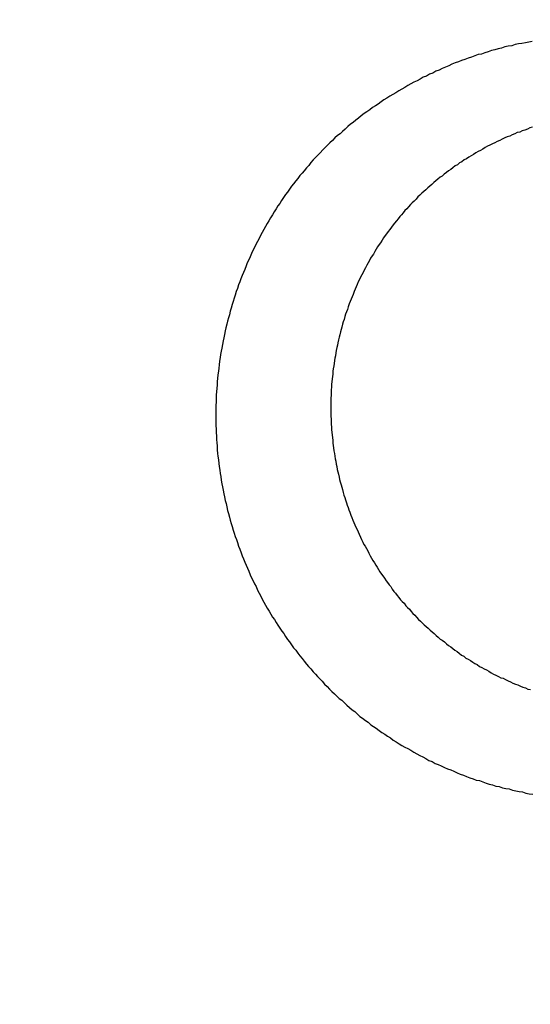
# Model space of a CAD drawing. Header units: millimetres. Extents: x -604189 to 881711, y -381903 to -7297.
# Tile 435 of 656: x -579648.44 to -579639.86, y -164962.16 to -164945.61. Entities that reach past the tile are written whole.
import ezdxf

# ---------------------------------------------------------------- set-up
doc = ezdxf.new("R2010")
doc.units = ezdxf.units.MM
doc.header["$LTSCALE"] = 100
for name, pattern in [('0.5_0.5', [1, 0.5, -0.5]), ('ACAD_ISO04W100', [30.5, 24, -3, 0.5, -3]), ('CENTER', [2, 1.25, -0.25, 0.25, -0.25])]:
    doc.linetypes.add(name, pattern=pattern)
doc.layers.get('Defpoints').update_dxf_attribs({"color": 30})
doc.layers.add('OPIS', color=7, linetype='Continuous')
doc.layers.add('strop osie', color=80, linetype='ACAD_ISO04W100', lineweight=5)
doc.styles.get("Standard").update_dxf_attribs({"font": 'romans.shx', "width": 0.5})
doc.dimstyles.new('1 50', dxfattribs={"dimtxt": 150, "dimasz": 80, "dimexe": 1, "dimexo": 1, "dimgap": 20, "dimtad": 1, "dimdec": 0, "dimlfac": 0.1, "dimtxsty": 'Standard', "dimblk": 'ARCHTICK', "dimcen": 200, "dimclrd": 2, "dimadec": 1, "dimazin": 0, "dimtfac": 1, "dimtdec": 0, "dimtmove": 0, "dimatfit": 3, "dimldrblk": 'ARCHTICK', "dimfxl": 120, "dimfxlon": 1, "dimtfill": 1, "dimarcsym": 0})

# ---------------------------------------------------------------- blocks, each defined once
blk = doc.blocks.new('_ArchTick')
at = {"layer": 'strop osie', "color": 0, "const_width": 0.15}
blk.add_lwpolyline([(-0.5, -0.5), (0.5, 0.5)], dxfattribs=at)
blk = doc.blocks.new('*D3294')
at = {"layer": 'Defpoints', "color": 0, "linetype": 'ByBlock', "lineweight": 5, "transparency": 16777216}
for p in [(-595783.126, -159420.303), (-593748.924, -159420.303), (-552118.935, -179940.303)]:
    blk.add_point(p, dxfattribs=at)
at = {"layer": 'OPIS', "color": 0, "linetype": 'Continuous', "lineweight": -2, "transparency": 16777216}
for p, q in [((-595723.126, -159420.303), (-595784.126, -159420.303)), ((-595723.126, -179940.303), (-595784.126, -179940.303))]:
    blk.add_line(p, q, dxfattribs=at)
at = {"layer": 'OPIS', "color": 2, "lineweight": -2, "transparency": 16777216}
blk.add_line((-595783.126, -179940.303), (-595783.126, -159420.303), dxfattribs=at)
at = {"layer": 'OPIS', "color": 2, "linetype": 'ByBlock', "lineweight": -2, "transparency": 16777216, "xscale": 80, "yscale": 80, "zscale": 80}
for p, rotation in [((-595783.126, -159420.303), 90), ((-595783.126, -179940.303), 270)]:
    blk.add_blockref('_ArchTick', p, dxfattribs=dict(at, rotation=rotation))
at = {"layer": 'OPIS', "color": 0, "linetype": 'ByBlock', "lineweight": 13, "transparency": 16777216, "insert": (-595878.126, -169680.303), "char_height": 150, "attachment_point": 5, "rotation": 90, "bg_fill": 3, "box_fill_scale": 1.1, "bg_fill_color": 256, "bg_fill_true_color": 13158600, "bg_fill_transparency": 0}
blk.add_mtext('2052', dxfattribs=at)

msp = doc.modelspace()

# ---------------------------------------------------------------- dimensions: what is measured, and where the dimension line sits
at = {"layer": 'OPIS', "color": 0, "linetype": 'ByBlock', "lineweight": 13}
dim = msp.add_linear_dim(base=(-595783.126, -159420.303), p1=(-552118.935, -179940.303), p2=(-593748.924, -159420.303), angle=90, dimstyle='1 50', override={"dimtmove": 1, "dimfxl": 60, "dimarcsym": 1}, dxfattribs=at)
dim.commit()
dim.dimension.update_dxf_attribs({"geometry": '*D3294', "text_midpoint": (-595878.126, -169680.303)})

# ---------------------------------------------------------------- next in the draw order: hatches: boundary and pattern name
at = {"layer": 'OPIS', "linetype": '0.5_0.5', "lineweight": 13}
h = msp.add_hatch(dxfattribs=at)
h.set_pattern_fill('ANSI37', color=0, scale=130)
h.set_pattern_definition([(45, (-597218.54, 256668.8), (-291.85832, 291.85832), []), (135, (-597218.54, 256668.8), (-291.85832, -291.85832), [])])
edge = h.paths.add_edge_path(flags=16)
edge.add_line((-570958.916, -168985.281), (-571058.916, -168985.281))
edge.add_line((-571058.916, -168985.281), (-572598.916, -168985.281))
edge.add_line((-572598.916, -168985.281), (-572598.915, -170470.3))
edge.add_line((-572598.915, -170470.3), (-570825.763, -170470.3))
edge.add_arc((-570508.916, -170339.099), 342.937, 180, 202.49364, ccw=False)
edge.add_arc((-570508.916, -170339.099), 342.937, 90, 180, ccw=False)
edge.add_line((-570508.916, -169996.163), (-570508.916, -169764.704))
edge.add_arc((-570058.916, -168985.281), 900, 180, 240, ccw=False)
edge = h.paths.add_edge_path(flags=17)
edge.add_line((-569358.915, -170085.281), (-569358.916, -168985.281))
edge.add_line((-569358.916, -168985.281), (-569358.917, -168985.281))
edge.add_line((-569358.917, -168985.281), (-569958.916, -168985.281))
edge.add_line((-569958.916, -168985.281), (-570058.916, -168985.281))
edge.add_line((-570058.916, -168985.281), (-570058.916, -168925.281))
edge.add_line((-570058.916, -168925.281), (-569958.916, -168925.281))
edge.add_line((-569958.916, -168925.281), (-569958.916, -168865.281))
edge.add_line((-569958.916, -168865.281), (-569358.916, -168865.281))
edge.add_line((-569358.916, -168865.281), (-569358.917, -166865.281))
edge.add_line((-569358.917, -166865.281), (-574098.917, -166865.286))
edge.add_line((-574098.917, -166865.286), (-574098.914, -171970.3))
edge.add_line((-574098.914, -171970.3), (-572608.913, -171970.3))
edge.add_line((-572608.913, -171970.3), (-571504.913, -170590.3))
edge.add_line((-571504.913, -170590.3), (-572718.915, -170590.3))
edge.add_line((-572718.915, -170590.3), (-572718.916, -168865.281))
edge.add_line((-572718.916, -168865.281), (-571058.916, -168865.281))
edge.add_line((-571058.916, -168865.281), (-571058.916, -168925.281))
edge.add_line((-571058.916, -168925.281), (-570958.916, -168925.281))
edge.add_line((-570958.916, -168925.281), (-570958.916, -168985.281))
edge.add_arc((-570058.916, -168985.281), 900, 180, 240)
edge.add_line((-570508.916, -169764.704), (-570508.916, -169996.163))
edge.add_arc((-570508.916, -170339.099), 342.937, 0, 90, ccw=False)
edge.add_arc((-570508.916, -170339.099), 342.937, 208.97989, 360, ccw=False)
edge.add_line((-570808.913, -170505.253), (-570808.913, -171171.086))
edge.add_arc((-570808.913, -171220.3), 49.214, 0, 90, ccw=False)
edge.add_arc((-570808.913, -171220.3), 49.214, 270, 360, ccw=False)
edge.add_line((-570808.913, -171269.514), (-570808.913, -171970.3))
edge.add_line((-570808.913, -171970.3), (-569358.914, -171970.3))
edge.add_line((-569358.914, -171970.3), (-569358.915, -170085.281))
h.paths.add_polyline_path([(-561118.924, -159870.303), (-590334.655, -159870.303), (-590334.655, -161470.303), (-562318.924, -161470.303), (-562318.924, -172095.292), (-561118.924, -172095.291), (-561118.924, -168350.303), (-552073.919, -168350.303), (-552073.92, -167150.303), (-561118.924, -167150.303)])
h.paths.add_polyline_path([(-572856.927, -169813.68), (-569451.07, -169813.68), (-569451.07, -169408.68), (-572856.927, -169408.68)], flags=16)
at = {"layer": 'OPIS', "linetype": 'ByBlock', "lineweight": 15}
h = msp.add_hatch(dxfattribs=at)
h.set_pattern_fill('ANSI37', color=0, scale=80, angle=45)
h.set_pattern_definition([(90, (-298582.96, 32475.8), (-254, 0), []), (180, (-298582.96, 32475.8), (-3e-14, -254), [])])
edge = h.paths.add_edge_path()
edge.add_arc((-579589.086, -167378.931), 50, 0, 90)
edge.add_line((-579589.086, -167328.931), (-579794.086, -167328.93))
edge.add_arc((-579794.086, -167378.93), 50, 89.9996, 180)
edge.add_line((-579844.086, -167378.93), (-579844.086, -167822.93))
edge.add_arc((-579794.086, -167822.93), 50, 180, 270)
edge.add_line((-579794.086, -167872.93), (-579589.085, -167872.931))
edge.add_arc((-579589.086, -167822.931), 50, 270.0014, 360)
edge.add_line((-579539.086, -167822.931), (-579539.086, -167378.931))
edge = h.paths.add_edge_path()
edge.add_arc((-579589.086, -167378.931), 50, 0, 90)
edge.add_line((-579589.086, -167328.931), (-579794.086, -167328.93))
edge.add_arc((-579794.086, -167378.93), 50, 89.9996, 180)
edge.add_line((-579844.086, -167378.93), (-579844.086, -167822.93))
edge.add_arc((-579794.086, -167822.93), 50, 180, 270)
edge.add_line((-579794.086, -167872.93), (-579589.085, -167872.931))
edge.add_arc((-579589.086, -167822.931), 50, 270.0014, 360)
edge.add_line((-579539.086, -167822.931), (-579539.086, -167378.931))
edge = h.paths.add_edge_path()
edge.add_line((-579899.087, -167300.93), (-579424.086, -167300.93))
edge.add_line((-579424.086, -167300.93), (-579424.086, -167900.93))
edge.add_line((-579424.086, -167900.93), (-579898.789, -167900.93))
edge.add_arc((-579899.086, -167892.935), 8, 180, 272.1285, ccw=False)
edge.add_line((-579907.086, -167892.935), (-579907.086, -167308.93))
edge.add_arc((-579899.086, -167308.93), 8, 90.0036, 180, ccw=False)
h.paths.add_polyline_path([(-581519.932, -164217.829), (-581520.004, -164223.092), (-581520.079, -164228.355), (-581520.156, -164233.617), (-581520.235, -164238.88), (-581520.318, -164244.143), (-581520.402, -164249.406), (-581520.489, -164254.669), (-581520.579, -164259.931), (-581520.671, -164265.194), (-581520.766, -164270.457), (-581520.863, -164275.719), (-581520.962, -164280.982), (-581521.064, -164286.244), (-581521.169, -164291.506), (-581521.276, -164296.769), (-581521.386, -164302.031), (-581521.498, -164307.293), (-581521.613, -164312.556), (-581521.73, -164317.818), (-581521.85, -164323.08), (-581521.972, -164328.342), (-581522.097, -164333.604), (-581522.225, -164338.866), (-581522.355, -164344.127), (-581522.488, -164349.389), (-581522.623, -164354.651), (-581522.76, -164359.913), (-581522.901, -164365.174), (-581523.043, -164370.436), (-581523.189, -164375.697), (-581523.337, -164380.958), (-581523.487, -164386.22), (-581523.64, -164391.481), (-581523.795, -164396.742), (-581523.953, -164402.003), (-581874.489, -164402.003), (-581874.664, -164396.198), (-581874.835, -164390.392), (-581875.003, -164384.587), (-581875.168, -164378.781), (-581875.329, -164372.976), (-581875.488, -164367.17), (-581875.643, -164361.364), (-581875.796, -164355.558), (-581875.945, -164349.752), (-581876.092, -164343.946), (-581876.235, -164338.14), (-581876.375, -164332.334), (-581876.512, -164326.527), (-581876.646, -164320.721), (-581876.777, -164314.914), (-581876.904, -164309.108), (-581877.029, -164303.301), (-581877.151, -164297.495), (-581877.269, -164291.688), (-581877.385, -164285.881), (-581877.497, -164280.074), (-581877.606, -164274.267), (-581877.713, -164268.461), (-581877.816, -164262.653), (-581877.916, -164256.846), (-581878.014, -164251.039), (-581878.108, -164245.232), (-581878.199, -164239.425), (-581878.287, -164233.618), (-581878.372, -164227.81), (-581878.454, -164222.003), (-581878.533, -164216.196), (-581878.609, -164210.388), (-581878.682, -164204.581), (-581878.751, -164198.773), (-581878.818, -164192.966), (-581878.881, -164187.158), (-581878.941, -164181.35), (-581878.997, -164175.543), (-581879.051, -164169.735), (-581879.101, -164163.927), (-581879.147, -164158.12), (-581879.191, -164152.312), (-581879.231, -164146.504), (-581879.267, -164140.696), (-581879.301, -164134.888), (-581879.332, -164129.081), (-581879.361, -164123.273), (-581879.388, -164117.465), (-581879.413, -164111.657), (-581879.437, -164105.849), (-581879.459, -164100.041), (-581879.475, -164094.233), (-581879.48, -164088.425), (-581879.472, -164082.617), (-581879.448, -164076.809), (-581879.406, -164071.002), (-581879.347, -164065.194), (-581879.269, -164059.387), (-581879.171, -164053.58), (-581879.054, -164047.773), (-581878.917, -164041.967), (-581878.759, -164036.161), (-581878.581, -164030.356), (-581878.381, -164024.551), (-581878.159, -164018.747), (-581877.914, -164012.944), (-581877.642, -164007.143), (-581877.341, -164001.342), (-581877.009, -163995.544), (-581876.642, -163989.748), (-581876.238, -163983.954), (-581875.795, -163978.163), (-581875.304, -163972.376), (-581874.753, -163966.594), (-581874.129, -163960.82), (-581873.419, -163955.056), (-581872.605, -163949.306), (-581871.67, -163943.574), (-581870.596, -163937.865), (-581869.362, -163932.188), (-581867.941, -163926.557), (-581866.302, -163920.987), (-581864.416, -163915.495), (-581862.246, -163910.11), (-581859.744, -163904.869), (-581856.869, -163899.824), (-581853.582, -163895.036), (-581849.851, -163890.591), (-581845.671, -163886.563), (-581841.105, -163882.977), (-581836.224, -163879.833), (-581831.097, -163877.106), (-581825.784, -163874.761), (-581820.336, -163872.759), (-581814.785, -163871.064), (-581809.154, -163869.636), (-581803.468, -163868.44), (-581797.747, -163867.44), (-581792, -163866.603), (-581786.235, -163865.9), (-581780.458, -163865.297), (-581774.674, -163864.778), (-581768.884, -163864.334), (-581763.088, -163863.958), (-581757.289, -163863.646), (-581751.486, -163863.39), (-581745.681, -163863.186), (-581739.874, -163863.026), (-581734.068, -163862.906), (-581728.26, -163862.819), (-581722.453, -163862.761), (-581716.645, -163862.725), (-581710.837, -163862.707), (-581705.029, -163862.7), (-581699.221, -163862.698), (-581693.958, -163862.699), (-581688.694, -163862.704), (-581683.431, -163862.718), (-581678.167, -163862.744), (-581672.904, -163862.788), (-581667.641, -163862.852), (-581662.379, -163862.942), (-581657.117, -163863.062), (-581651.856, -163863.215), (-581646.596, -163863.407), (-581641.337, -163863.64), (-581636.081, -163863.919), (-581630.828, -163864.249), (-581625.579, -163864.634), (-581620.334, -163865.078), (-581615.096, -163865.587), (-581609.864, -163866.17), (-581604.645, -163866.847), (-581599.442, -163867.642), (-581594.263, -163868.578), (-581589.115, -163869.676), (-581584.013, -163870.965), (-581578.971, -163872.474), (-581574.009, -163874.23), (-581569.153, -163876.259), (-581564.436, -163878.591), (-581559.896, -163881.253), (-581555.585, -163884.268), (-581551.554, -163887.652), (-581547.857, -163891.394), (-581544.534, -163895.471), (-581541.574, -163899.824), (-581538.952, -163904.387), (-581536.64, -163909.114), (-581534.606, -163913.968), (-581532.817, -163918.918), (-581531.241, -163923.939), (-581529.854, -163929.016), (-581528.636, -163934.137), (-581527.564, -163939.29), (-581526.619, -163944.467), (-581525.784, -163949.663), (-581525.048, -163954.875), (-581524.397, -163960.099), (-581523.818, -163965.33), (-581523.302, -163970.568), (-581522.84, -163975.811), (-581522.421, -163981.058), (-581522.037, -163986.308), (-581521.685, -163991.559), (-581521.363, -163996.813), (-581521.067, -164002.068), (-581520.796, -164007.324), (-581520.549, -164012.582), (-581520.322, -164017.84), (-581520.116, -164023.1), (-581519.928, -164028.36), (-581519.759, -164033.621), (-581519.607, -164038.882), (-581519.472, -164044.144), (-581519.354, -164049.406), (-581519.252, -164054.668), (-581519.166, -164059.931), (-581519.096, -164065.194), (-581519.041, -164070.457), (-581519.001, -164075.72), (-581518.976, -164080.984), (-581518.964, -164086.247), (-581518.964, -164091.51), (-581518.974, -164096.774), (-581518.991, -164102.037), (-581519.012, -164107.301), (-581519.034, -164112.564), (-581519.057, -164117.828), (-581519.081, -164123.091), (-581519.107, -164128.354), (-581519.135, -164133.618), (-581519.165, -164138.881), (-581519.197, -164144.144), (-581519.232, -164149.408), (-581519.269, -164154.671), (-581519.31, -164159.934), (-581519.353, -164165.198), (-581519.399, -164170.461), (-581519.447, -164175.724), (-581519.498, -164180.987), (-581519.552, -164186.25), (-581519.609, -164191.513), (-581519.668, -164196.777), (-581519.73, -164202.04), (-581519.795, -164207.303), (-581519.862, -164212.566)])
h.paths.add_polyline_path([(-582118.924, -164407.051), (-579418.924, -164407.051), (-579418.924, -162910.783), (-582118.924, -162910.783)])
h.paths.add_polyline_path([(-581950.717, -164839.225), (-581944.91, -164839.127), (-581939.103, -164839.033), (-581933.295, -164838.942), (-581927.488, -164838.854), (-581921.681, -164838.769), (-581915.873, -164838.687), (-581910.066, -164838.608), (-581904.259, -164838.532), (-581898.451, -164838.459), (-581892.644, -164838.39), (-581886.836, -164838.323), (-581881.028, -164838.26), (-581875.221, -164838.2), (-581869.413, -164838.144), (-581863.605, -164838.09), (-581857.798, -164838.04), (-581851.99, -164837.994), (-581846.182, -164837.95), (-581840.374, -164837.91), (-581834.567, -164837.874), (-581828.759, -164837.84), (-581822.951, -164837.809), (-581817.143, -164837.78), (-581811.335, -164837.753), (-581805.527, -164837.728), (-581799.719, -164837.704), (-581793.912, -164837.682), (-581788.104, -164837.666), (-581782.296, -164837.661), (-581776.488, -164837.669), (-581770.68, -164837.693), (-581764.872, -164837.735), (-581759.065, -164837.794), (-581753.257, -164837.872), (-581747.45, -164837.97), (-581741.643, -164838.087), (-581735.837, -164838.224), (-581730.031, -164838.382), (-581724.226, -164838.56), (-581718.422, -164838.76), (-581712.618, -164838.982), (-581706.815, -164839.227), (-581701.013, -164839.499), (-581695.213, -164839.8), (-581689.415, -164840.132), (-581683.618, -164840.499), (-581677.825, -164840.903), (-581672.034, -164841.346), (-581666.246, -164841.837), (-581660.465, -164842.388), (-581654.691, -164843.012), (-581648.927, -164843.722), (-581643.176, -164844.536), (-581637.444, -164845.471), (-581631.736, -164846.545), (-581626.059, -164847.779), (-581620.428, -164849.2), (-581614.858, -164850.839), (-581609.366, -164852.725), (-581603.98, -164854.895), (-581598.739, -164857.397), (-581593.694, -164860.272), (-581588.906, -164863.559), (-581584.462, -164867.29), (-581580.433, -164871.47), (-581576.847, -164876.036), (-581573.704, -164880.917), (-581570.976, -164886.044), (-581568.631, -164891.357), (-581566.63, -164896.805), (-581564.934, -164902.356), (-581563.507, -164907.987), (-581562.31, -164913.673), (-581561.31, -164919.394), (-581560.474, -164925.141), (-581559.77, -164930.906), (-581559.168, -164936.683), (-581558.648, -164942.467), (-581558.204, -164948.257), (-581557.829, -164954.053), (-581557.516, -164959.852), (-581557.261, -164965.655), (-581557.056, -164971.46), (-581556.897, -164977.267), (-581556.776, -164983.073), (-581556.69, -164988.881), (-581556.631, -164994.688), (-581556.596, -165000.496), (-581556.577, -165006.304), (-581556.57, -165012.112), (-581556.569, -165017.92), (-581556.57, -165023.183), (-581556.575, -165028.447), (-581556.588, -165033.71), (-581556.615, -165038.974), (-581556.658, -165044.237), (-581556.723, -165049.5), (-581556.813, -165054.762), (-581556.932, -165060.024), (-581557.086, -165065.285), (-581557.277, -165070.545), (-581557.51, -165075.804), (-581557.79, -165081.06), (-581558.119, -165086.313), (-581558.504, -165091.562), (-581558.949, -165096.807), (-581559.458, -165102.045), (-581560.04, -165107.276), (-581560.717, -165112.496), (-581561.513, -165117.699), (-581562.448, -165122.878), (-581563.547, -165128.026), (-581564.836, -165133.128), (-581566.345, -165138.17), (-581568.1, -165143.132), (-581570.129, -165147.988), (-581572.461, -165152.705), (-581575.123, -165157.245), (-581578.139, -165161.556), (-581581.522, -165165.587), (-581585.265, -165169.284), (-581589.342, -165172.607), (-581593.694, -165175.567), (-581598.257, -165178.189), (-581602.985, -165180.501), (-581607.838, -165182.535), (-581612.788, -165184.324), (-581617.81, -165185.9), (-581622.887, -165187.287), (-581628.007, -165188.505), (-581633.16, -165189.577), (-581638.337, -165190.522), (-581643.534, -165191.357), (-581648.746, -165192.093), (-581653.969, -165192.744), (-581659.201, -165193.323), (-581664.439, -165193.839), (-581669.682, -165194.301), (-581674.929, -165194.72), (-581680.178, -165195.104), (-581685.43, -165195.456), (-581690.683, -165195.778), (-581695.938, -165196.074), (-581701.195, -165196.345), (-581706.452, -165196.592), (-581711.711, -165196.819), (-581716.97, -165197.025), (-581722.23, -165197.213), (-581727.491, -165197.382), (-581732.752, -165197.534), (-581738.014, -165197.669), (-581743.276, -165197.787), (-581748.539, -165197.889), (-581753.801, -165197.975), (-581759.064, -165198.045), (-581764.327, -165198.1), (-581769.591, -165198.14), (-581774.854, -165198.165), (-581780.118, -165198.177), (-581785.381, -165198.177), (-581790.644, -165198.167), (-581795.908, -165198.15), (-581801.171, -165198.129), (-581806.435, -165198.107), (-581811.698, -165198.084), (-581816.961, -165198.06), (-581822.225, -165198.034), (-581827.488, -165198.006), (-581832.752, -165197.976), (-581838.015, -165197.944), (-581843.278, -165197.909), (-581848.541, -165197.872), (-581853.805, -165197.831), (-581859.068, -165197.788), (-581864.331, -165197.742), (-581869.594, -165197.694), (-581874.858, -165197.643), (-581880.121, -165197.589), (-581885.384, -165197.532), (-581890.647, -165197.473), (-581895.91, -165197.411), (-581901.173, -165197.346), (-581906.436, -165197.279), (-581911.699, -165197.209), (-581916.962, -165197.137), (-581922.225, -165197.062), (-581927.488, -165196.985), (-581932.751, -165196.906), (-581938.014, -165196.823), (-581943.276, -165196.739), (-581948.539, -165196.652), (-581953.802, -165196.562), (-581959.064, -165196.47), (-581964.327, -165196.375), (-581969.59, -165196.278), (-581974.852, -165196.179), (-581980.115, -165196.077), (-581985.377, -165195.972), (-581990.639, -165195.865), (-581995.902, -165195.755), (-582001.164, -165195.643), (-582006.426, -165195.528), (-582011.688, -165195.411), (-582016.95, -165195.291), (-582022.212, -165195.169), (-582027.474, -165195.044), (-582032.736, -165194.916), (-582037.998, -165194.786), (-582043.26, -165194.653), (-582048.521, -165194.518), (-582053.783, -165194.381), (-582059.045, -165194.24), (-582064.306, -165194.098), (-582069.568, -165193.952), (-582074.829, -165193.804), (-582080.09, -165193.654), (-582085.351, -165193.501), (-582090.613, -165193.346), (-582095.874, -165193.188), (-582095.874, -164842.652), (-582090.068, -164842.477), (-582084.263, -164842.306), (-582078.457, -164842.138), (-582072.652, -164841.973), (-582066.846, -164841.812), (-582061.04, -164841.653), (-582055.235, -164841.498), (-582049.429, -164841.345), (-582043.623, -164841.196), (-582037.817, -164841.049), (-582032.01, -164840.906), (-582026.204, -164840.766), (-582020.398, -164840.629), (-582014.591, -164840.495), (-582008.785, -164840.364), (-582002.978, -164840.237), (-581997.172, -164840.112), (-581991.365, -164839.99), (-581985.558, -164839.872), (-581979.752, -164839.756), (-581973.945, -164839.644), (-581968.138, -164839.535), (-581962.331, -164839.428), (-581956.524, -164839.325)])
edge = h.paths.add_edge_path()
edge.add_arc((-581748.924, -162268.543), 50, 0, 90.0004)
edge.add_line((-581748.924, -162218.543), (-581953.924, -162218.545))
edge.add_arc((-581953.924, -162268.545), 50, 90.0009, 180)
edge.add_line((-582003.924, -162268.545), (-582003.924, -162712.545))
edge.add_arc((-581953.924, -162712.545), 50, 180, 270.0022)
edge.add_line((-581953.922, -162762.545), (-581748.923, -162762.543))
edge.add_arc((-581748.924, -162712.543), 50, 270.0009, 360)
edge.add_line((-581698.924, -162712.543), (-581698.924, -162268.543))
edge = h.paths.add_edge_path()
edge.add_arc((-581748.924, -161668.543), 50, 0, 90.0004)
edge.add_line((-581748.924, -161618.543), (-581953.924, -161618.545))
edge.add_arc((-581953.924, -161668.545), 50, 90.0009, 180)
edge.add_line((-582003.924, -161668.545), (-582003.924, -162112.545))
edge.add_arc((-581953.924, -162112.545), 50, 180, 270.0022)
edge.add_line((-581953.922, -162162.545), (-581748.923, -162162.543))
edge.add_arc((-581748.924, -162112.543), 50, 270.0009, 360)
edge.add_line((-581698.924, -162112.543), (-581698.924, -161668.543))
h.paths.add_polyline_path([(-582118.924, -162790.543), (-579418.924, -162790.543), (-579418.924, -161590.543), (-582118.924, -161590.543)])
edge = h.paths.add_edge_path()
edge.add_arc((-579794.086, -168270.003), 50, 89.9996, 180)
edge.add_line((-579844.086, -168270.003), (-579844.086, -168714.003))
edge.add_arc((-579794.086, -168714.003), 50, 180, 270)
edge.add_line((-579794.086, -168764.003), (-579589.085, -168764.004))
edge.add_arc((-579589.086, -168714.004), 50, 270.0014, 360)
edge.add_line((-579539.086, -168714.004), (-579539.086, -168270.004))
edge.add_arc((-579589.086, -168270.004), 50, 0, 90)
edge.add_line((-579589.086, -168220.004), (-579794.086, -168220.003))
edge = h.paths.add_edge_path()
edge.add_arc((-579589.086, -169161.078), 50, 0, 90)
edge.add_line((-579589.086, -169111.078), (-579794.086, -169111.076))
edge.add_arc((-579794.086, -169161.076), 50, 89.9996, 180)
edge.add_line((-579844.086, -169161.076), (-579844.086, -169605.076))
edge.add_arc((-579794.086, -169605.076), 50, 180, 270)
edge.add_line((-579794.086, -169655.076), (-579589.085, -169655.078))
edge.add_arc((-579589.086, -169605.078), 50, 270.0014, 360)
edge.add_line((-579539.086, -169605.078), (-579539.086, -169161.078))
edge = h.paths.add_edge_path()
edge.add_arc((-579794.086, -170052.15), 50, 89.9996, 180)
edge.add_line((-579844.086, -170052.15), (-579844.086, -170496.15))
edge.add_arc((-579794.086, -170496.15), 50, 180, 270)
edge.add_line((-579794.086, -170546.15), (-579589.085, -170546.151))
edge.add_arc((-579589.086, -170496.151), 50, 270.0014, 360)
edge.add_line((-579539.086, -170496.151), (-579539.086, -170052.151))
edge.add_arc((-579589.086, -170052.151), 50, 0, 90)
edge.add_line((-579589.086, -170002.151), (-579794.086, -170002.15))
edge = h.paths.add_edge_path()
edge.add_arc((-579794.086, -170943.223), 50, 89.9996, 180)
edge.add_line((-579844.086, -170943.223), (-579844.086, -171387.223))
edge.add_arc((-579794.086, -171387.223), 50, 180, 270)
edge.add_line((-579794.086, -171437.223), (-579589.085, -171437.224))
edge.add_arc((-579589.086, -171387.224), 50, 270.0014, 360)
edge.add_line((-579539.086, -171387.224), (-579539.086, -170943.224))
edge.add_arc((-579589.086, -170943.224), 50, 0, 90)
edge.add_line((-579589.086, -170893.224), (-579794.086, -170893.223))
h.paths.add_polyline_path([(-579418.924, -164527.291), (-582118.924, -164527.291), (-582118.924, -171970.3), (-579418.924, -171970.3)])

# ---------------------------------------------------------------- next in the draw order: linework, layer by layer
at = {"color": 0}
for points in [[(-579639.827, -164945.978, 0), (-579639.885, -164945.988, 0), (-579639.942, -164945.998, 0), (-579639.999, -164946.008, 0), (-579640.056, -164946.018, 0), (-579640.114, -164946.028, 0), (-579640.171, -164946.048, 0), (-579640.228, -164946.058, 0), (-579640.284, -164946.068, 0), (-579640.341, -164946.088, 0), (-579640.398, -164946.098, 0), (-579640.454, -164946.118, 0), (-579640.511, -164946.128, 0), (-579640.567, -164946.148, 0), (-579640.623, -164946.168, 0), (-579640.679, -164946.188, 0), (-579640.735, -164946.198, 0), (-579640.791, -164946.218, 0), (-579640.846, -164946.238, 0), (-579640.902, -164946.258, 0), (-579640.957, -164946.278, 0), (-579641.012, -164946.298, 0), (-579641.067, -164946.318, 0), (-579641.122, -164946.338, 0), (-579641.176, -164946.358, 0), (-579641.23, -164946.388, 0), (-579641.284, -164946.408, 0), (-579641.338, -164946.428, 0), (-579641.392, -164946.458, 0), (-579641.446, -164946.478, 0), (-579641.499, -164946.508, 0), (-579641.552, -164946.528, 0), (-579641.605, -164946.558, 0), (-579641.657, -164946.578, 0), (-579641.71, -164946.608, 0), (-579641.762, -164946.638, 0), (-579641.814, -164946.658, 0), (-579641.865, -164946.688, 0), (-579641.917, -164946.718, 0), (-579641.968, -164946.748, 0), (-579642.018, -164946.778, 0), (-579642.069, -164946.808, 0), (-579642.119, -164946.838, 0), (-579642.169, -164946.868, 0), (-579642.219, -164946.898, 0), (-579642.268, -164946.928, 0), (-579642.317, -164946.958, 0), (-579642.366, -164946.988, 0), (-579642.414, -164947.028, 0), (-579642.462, -164947.058, 0), (-579642.51, -164947.088, 0), (-579642.557, -164947.128, 0), (-579642.604, -164947.158, 0), (-579642.651, -164947.188, 0), (-579642.698, -164947.228, 0), (-579642.744, -164947.268, 0), (-579642.789, -164947.298, 0), (-579642.835, -164947.338, 0), (-579642.879, -164947.368, 0), (-579642.924, -164947.408, 0), (-579642.968, -164947.448, 0), (-579643.012, -164947.488, 0), (-579643.055, -164947.528, 0), (-579643.098, -164947.558, 0), (-579643.141, -164947.598, 0), (-579643.183, -164947.638, 0), (-579643.225, -164947.678, 0), (-579643.266, -164947.718, 0), (-579643.307, -164947.758, 0), (-579643.347, -164947.798, 0), (-579643.388, -164947.848, 0), (-579643.427, -164947.888, 0), (-579643.466, -164947.928, 0), (-579643.505, -164947.968, 0), (-579643.544, -164948.008, 0), (-579643.582, -164948.058, 0), (-579643.619, -164948.098, 0), (-579643.656, -164948.148, 0), (-579643.693, -164948.188, 0), (-579643.729, -164948.228, 0), (-579643.765, -164948.278, 0), (-579643.8, -164948.318, 0), (-579643.835, -164948.368, 0), (-579643.87, -164948.408, 0), (-579643.904, -164948.458, 0), (-579643.938, -164948.508, 0), (-579643.971, -164948.548, 0), (-579644.004, -164948.598, 0), (-579644.036, -164948.648, 0), (-579644.068, -164948.698, 0), (-579644.099, -164948.738, 0), (-579644.13, -164948.788, 0), (-579644.161, -164948.838, 0), (-579644.191, -164948.888, 0), (-579644.221, -164948.938, 0), (-579644.25, -164948.988, 0), (-579644.279, -164949.038, 0), (-579644.307, -164949.088, 0), (-579644.335, -164949.138, 0), (-579644.363, -164949.188, 0), (-579644.39, -164949.238, 0), (-579644.416, -164949.288, 0), (-579644.442, -164949.338, 0), (-579644.468, -164949.388, 0), (-579644.493, -164949.438, 0), (-579644.518, -164949.488, 0), (-579644.542, -164949.538, 0), (-579644.566, -164949.598, 0), (-579644.59, -164949.648, 0), (-579644.613, -164949.698, 0), (-579644.635, -164949.748, 0), (-579644.657, -164949.808, 0), (-579644.679, -164949.858, 0), (-579644.7, -164949.908, 0), (-579644.72, -164949.968, 0), (-579644.74, -164950.018, 0), (-579644.76, -164950.068, 0), (-579644.779, -164950.128, 0), (-579644.798, -164950.178, 0), (-579644.816, -164950.238, 0), (-579644.834, -164950.288, 0), (-579644.851, -164950.348, 0), (-579644.868, -164950.398, 0), (-579644.884, -164950.458, 0), (-579644.9, -164950.508, 0), (-579644.915, -164950.568, 0), (-579644.93, -164950.618, 0), (-579644.944, -164950.678, 0), (-579644.958, -164950.728, 0), (-579644.972, -164950.788, 0), (-579644.985, -164950.838, 0), (-579644.997, -164950.898, 0), (-579645.009, -164950.958, 0), (-579645.02, -164951.008, 0), (-579645.031, -164951.068, 0), (-579645.042, -164951.128, 0), (-579645.051, -164951.178, 0), (-579645.061, -164951.238, 0), (-579645.07, -164951.288, 0), (-579645.078, -164951.348, 0), (-579645.086, -164951.408, 0), (-579645.093, -164951.468, 0), (-579645.1, -164951.518, 0), (-579645.106, -164951.578, 0), (-579645.112, -164951.638, 0), (-579645.118, -164951.688, 0), (-579645.122, -164951.748, 0), (-579645.127, -164951.808, 0), (-579645.13, -164951.858, 0), (-579645.134, -164951.918, 0), (-579645.136, -164951.978, 0), (-579645.139, -164952.038, 0), (-579645.14, -164952.088, 0), (-579645.142, -164952.148, 0), (-579645.142, -164952.208, 0), (-579645.143, -164952.268, 0), (-579645.142, -164952.318, 0), (-579645.141, -164952.378, 0), (-579645.14, -164952.438, 0), (-579645.138, -164952.488, 0), (-579645.136, -164952.548, 0), (-579645.133, -164952.608, 0), (-579645.13, -164952.668, 0), (-579645.126, -164952.718, 0), (-579645.122, -164952.778, 0), (-579645.117, -164952.838, 0), (-579645.112, -164952.898, 0), (-579645.106, -164952.948, 0), (-579645.099, -164953.008, 0), (-579645.093, -164953.068, 0), (-579645.085, -164953.118, 0), (-579645.077, -164953.178, 0), (-579645.069, -164953.238, 0), (-579645.06, -164953.288, 0), (-579645.051, -164953.348, 0), (-579645.041, -164953.408, 0), (-579645.03, -164953.458, 0), (-579645.02, -164953.518, 0), (-579645.008, -164953.578, 0), (-579644.996, -164953.628, 0), (-579644.984, -164953.688, 0), (-579644.971, -164953.738, 0), (-579644.958, -164953.798, 0), (-579644.944, -164953.858, 0), (-579644.929, -164953.908, 0), (-579644.914, -164953.968, 0), (-579644.899, -164954.018, 0), (-579644.883, -164954.078, 0), (-579644.867, -164954.128, 0), (-579644.85, -164954.188, 0), (-579644.833, -164954.238, 0), (-579644.815, -164954.298, 0), (-579644.797, -164954.348, 0), (-579644.778, -164954.398, 0), (-579644.759, -164954.458, 0), (-579644.739, -164954.508, 0), (-579644.719, -164954.568, 0), (-579644.698, -164954.618, 0), (-579644.677, -164954.668, 0), (-579644.656, -164954.728, 0), (-579644.634, -164954.778, 0), (-579644.611, -164954.828, 0), (-579644.588, -164954.878, 0), (-579644.565, -164954.938, 0), (-579644.541, -164954.988, 0), (-579644.516, -164955.038, 0), (-579644.492, -164955.088, 0), (-579644.466, -164955.138, 0), (-579644.441, -164955.198, 0), (-579644.415, -164955.248, 0), (-579644.388, -164955.298, 0), (-579644.361, -164955.348, 0), (-579644.334, -164955.398, 0), (-579644.306, -164955.448, 0), (-579644.277, -164955.498, 0), (-579644.248, -164955.548, 0), (-579644.219, -164955.598, 0), (-579644.19, -164955.648, 0), (-579644.159, -164955.688, 0), (-579644.129, -164955.738, 0), (-579644.098, -164955.788, 0), (-579644.067, -164955.838, 0), (-579644.035, -164955.888, 0), (-579644.002, -164955.928, 0), (-579643.97, -164955.978, 0), (-579643.937, -164956.028, 0), (-579643.903, -164956.068, 0), (-579643.869, -164956.118, 0), (-579643.835, -164956.168, 0), (-579643.8, -164956.208, 0), (-579643.765, -164956.258, 0), (-579643.73, -164956.298, 0), (-579643.694, -164956.348, 0), (-579643.658, -164956.388, 0), (-579643.621, -164956.438, 0), (-579643.584, -164956.478, 0), (-579643.546, -164956.518, 0), (-579643.508, -164956.568, 0), (-579643.47, -164956.608, 0), (-579643.432, -164956.648, 0), (-579643.393, -164956.688, 0), (-579643.353, -164956.728, 0), (-579643.314, -164956.778, 0), (-579643.274, -164956.818, 0), (-579643.233, -164956.858, 0), (-579643.192, -164956.898, 0), (-579643.151, -164956.938, 0), (-579643.11, -164956.978, 0), (-579643.068, -164957.018, 0), (-579643.026, -164957.048, 0), (-579642.983, -164957.088, 0), (-579642.94, -164957.128, 0), (-579642.897, -164957.168, 0), (-579642.853, -164957.208, 0), (-579642.809, -164957.238, 0), (-579642.765, -164957.278, 0), (-579642.721, -164957.318, 0), (-579642.676, -164957.348, 0), (-579642.63, -164957.388, 0), (-579642.585, -164957.418, 0), (-579642.539, -164957.458, 0), (-579642.493, -164957.488, 0), (-579642.446, -164957.518, 0), (-579642.4, -164957.558, 0), (-579642.352, -164957.588, 0), (-579642.305, -164957.618, 0), (-579642.257, -164957.648, 0), (-579642.209, -164957.678, 0), (-579642.161, -164957.718, 0), (-579642.113, -164957.748, 0), (-579642.064, -164957.778, 0), (-579642.015, -164957.808, 0), (-579641.966, -164957.838, 0), (-579641.916, -164957.858, 0), (-579641.866, -164957.888, 0), (-579641.816, -164957.918, 0), (-579641.766, -164957.948, 0), (-579641.715, -164957.978, 0), (-579641.664, -164957.998, 0), (-579641.613, -164958.028, 0), (-579641.562, -164958.058, 0), (-579641.51, -164958.078, 0), (-579641.459, -164958.108, 0), (-579641.407, -164958.128, 0), (-579641.354, -164958.148, 0), (-579641.302, -164958.178, 0), (-579641.249, -164958.198, 0), (-579641.196, -164958.218, 0), (-579641.143, -164958.238, 0), (-579641.09, -164958.268, 0), (-579641.036, -164958.288, 0), (-579640.983, -164958.308, 0), (-579640.929, -164958.328, 0), (-579640.875, -164958.348, 0), (-579640.821, -164958.368, 0), (-579640.766, -164958.388, 0), (-579640.712, -164958.398, 0), (-579640.657, -164958.418, 0), (-579640.602, -164958.438, 0), (-579640.547, -164958.458, 0), (-579640.492, -164958.468, 0), (-579640.436, -164958.488, 0), (-579640.381, -164958.498, 0), (-579640.325, -164958.518, 0), (-579640.269, -164958.528, 0), (-579640.213, -164958.538, 0), (-579640.157, -164958.558, 0), (-579640.101, -164958.568, 0), (-579640.045, -164958.578, 0), (-579639.988, -164958.588, 0), (-579639.932, -164958.608, 0), (-579639.875, -164958.618, 0), (-579639.818, -164958.628, 0)], [(-579639.821, -164947.418, 0), (-579639.864, -164947.428, 0), (-579639.907, -164947.448, 0), (-579639.95, -164947.468, 0), (-579639.993, -164947.478, 0), (-579640.036, -164947.498, 0), (-579640.079, -164947.508, 0), (-579640.121, -164947.528, 0), (-579640.163, -164947.548, 0), (-579640.205, -164947.568, 0), (-579640.247, -164947.578, 0), (-579640.289, -164947.598, 0), (-579640.331, -164947.618, 0), (-579640.372, -164947.638, 0), (-579640.413, -164947.658, 0), (-579640.454, -164947.678, 0), (-579640.495, -164947.698, 0), (-579640.536, -164947.718, 0), (-579640.576, -164947.738, 0), (-579640.617, -164947.758, 0), (-579640.657, -164947.788, 0), (-579640.697, -164947.808, 0), (-579640.736, -164947.828, 0), (-579640.776, -164947.848, 0), (-579640.815, -164947.878, 0), (-579640.854, -164947.898, 0), (-579640.893, -164947.918, 0), (-579640.931, -164947.948, 0), (-579640.97, -164947.968, 0), (-579641.008, -164947.998, 0), (-579641.046, -164948.018, 0), (-579641.083, -164948.048, 0), (-579641.121, -164948.068, 0), (-579641.158, -164948.098, 0), (-579641.195, -164948.128, 0), (-579641.231, -164948.148, 0), (-579641.268, -164948.178, 0), (-579641.304, -164948.208, 0), (-579641.34, -164948.238, 0), (-579641.375, -164948.258, 0), (-579641.41, -164948.288, 0), (-579641.445, -164948.318, 0), (-579641.48, -164948.348, 0), (-579641.514, -164948.378, 0), (-579641.549, -164948.408, 0), (-579641.582, -164948.438, 0), (-579641.616, -164948.468, 0), (-579641.649, -164948.498, 0), (-579641.682, -164948.528, 0), (-579641.715, -164948.558, 0), (-579641.747, -164948.588, 0), (-579641.779, -164948.628, 0), (-579641.81, -164948.658, 0), (-579641.842, -164948.688, 0), (-579641.873, -164948.718, 0), (-579641.904, -164948.758, 0), (-579641.934, -164948.788, 0), (-579641.964, -164948.818, 0), (-579641.994, -164948.858, 0), (-579642.023, -164948.888, 0), (-579642.052, -164948.918, 0), (-579642.081, -164948.958, 0), (-579642.109, -164948.988, 0), (-579642.138, -164949.028, 0), (-579642.165, -164949.058, 0), (-579642.193, -164949.098, 0), (-579642.22, -164949.138, 0), (-579642.247, -164949.168, 0), (-579642.273, -164949.208, 0), (-579642.299, -164949.238, 0), (-579642.325, -164949.278, 0), (-579642.35, -164949.318, 0), (-579642.375, -164949.358, 0), (-579642.4, -164949.388, 0), (-579642.424, -164949.428, 0), (-579642.448, -164949.468, 0), (-579642.472, -164949.508, 0), (-579642.495, -164949.548, 0), (-579642.518, -164949.578, 0), (-579642.541, -164949.618, 0), (-579642.563, -164949.658, 0), (-579642.585, -164949.698, 0), (-579642.607, -164949.738, 0), (-579642.628, -164949.778, 0), (-579642.649, -164949.818, 0), (-579642.669, -164949.858, 0), (-579642.689, -164949.898, 0), (-579642.709, -164949.938, 0), (-579642.729, -164949.978, 0), (-579642.748, -164950.018, 0), (-579642.766, -164950.058, 0), (-579642.785, -164950.098, 0), (-579642.802, -164950.138, 0), (-579642.82, -164950.178, 0), (-579642.837, -164950.228, 0), (-579642.854, -164950.268, 0), (-579642.87, -164950.308, 0), (-579642.886, -164950.348, 0), (-579642.902, -164950.388, 0), (-579642.917, -164950.438, 0), (-579642.932, -164950.478, 0), (-579642.947, -164950.518, 0), (-579642.961, -164950.558, 0), (-579642.974, -164950.598, 0), (-579642.988, -164950.648, 0), (-579643.001, -164950.688, 0), (-579643.013, -164950.728, 0), (-579643.026, -164950.778, 0), (-579643.037, -164950.818, 0), (-579643.049, -164950.858, 0), (-579643.06, -164950.908, 0), (-579643.071, -164950.948, 0), (-579643.081, -164950.988, 0), (-579643.091, -164951.038, 0), (-579643.1, -164951.078, 0), (-579643.109, -164951.118, 0), (-579643.118, -164951.168, 0), (-579643.126, -164951.208, 0), (-579643.134, -164951.258, 0), (-579643.142, -164951.298, 0), (-579643.149, -164951.338, 0), (-579643.156, -164951.388, 0), (-579643.162, -164951.428, 0), (-579643.168, -164951.478, 0), (-579643.174, -164951.518, 0), (-579643.179, -164951.568, 0), (-579643.184, -164951.608, 0), (-579643.188, -164951.648, 0), (-579643.192, -164951.698, 0), (-579643.196, -164951.738, 0), (-579643.199, -164951.788, 0), (-579643.202, -164951.828, 0), (-579643.204, -164951.878, 0), (-579643.206, -164951.918, 0), (-579643.208, -164951.968, 0), (-579643.209, -164952.008, 0), (-579643.21, -164952.058, 0), (-579643.21, -164952.098, 0), (-579643.21, -164952.148, 0), (-579643.21, -164952.188, 0), (-579643.209, -164952.238, 0), (-579643.208, -164952.278, 0), (-579643.206, -164952.318, 0), (-579643.204, -164952.368, 0), (-579643.202, -164952.408, 0), (-579643.199, -164952.458, 0), (-579643.196, -164952.498, 0), (-579643.192, -164952.548, 0), (-579643.189, -164952.588, 0), (-579643.184, -164952.638, 0), (-579643.179, -164952.678, 0), (-579643.174, -164952.728, 0), (-579643.169, -164952.768, 0), (-579643.163, -164952.808, 0), (-579643.157, -164952.858, 0), (-579643.15, -164952.898, 0), (-579643.143, -164952.948, 0), (-579643.135, -164952.988, 0), (-579643.128, -164953.028, 0), (-579643.119, -164953.078, 0), (-579643.111, -164953.118, 0), (-579643.102, -164953.168, 0), (-579643.092, -164953.208, 0), (-579643.082, -164953.248, 0), (-579643.072, -164953.298, 0), (-579643.062, -164953.338, 0), (-579643.051, -164953.378, 0), (-579643.039, -164953.428, 0), (-579643.027, -164953.468, 0), (-579643.015, -164953.508, 0), (-579643.003, -164953.558, 0), (-579642.99, -164953.598, 0), (-579642.977, -164953.638, 0), (-579642.963, -164953.678, 0), (-579642.949, -164953.728, 0), (-579642.935, -164953.768, 0), (-579642.92, -164953.808, 0), (-579642.905, -164953.848, 0), (-579642.889, -164953.888, 0), (-579642.873, -164953.938, 0), (-579642.857, -164953.978, 0), (-579642.84, -164954.018, 0), (-579642.823, -164954.058, 0), (-579642.806, -164954.098, 0), (-579642.788, -164954.138, 0), (-579642.77, -164954.178, 0), (-579642.752, -164954.218, 0), (-579642.733, -164954.258, 0), (-579642.714, -164954.308, 0), (-579642.694, -164954.348, 0), (-579642.674, -164954.388, 0), (-579642.654, -164954.428, 0), (-579642.633, -164954.458, 0), (-579642.612, -164954.498, 0), (-579642.591, -164954.538, 0), (-579642.57, -164954.578, 0), (-579642.548, -164954.618, 0), (-579642.525, -164954.658, 0), (-579642.503, -164954.698, 0), (-579642.479, -164954.738, 0), (-579642.456, -164954.778, 0), (-579642.432, -164954.808, 0), (-579642.408, -164954.848, 0), (-579642.384, -164954.888, 0), (-579642.359, -164954.928, 0), (-579642.334, -164954.958, 0), (-579642.309, -164954.998, 0), (-579642.283, -164955.038, 0), (-579642.257, -164955.068, 0), (-579642.231, -164955.108, 0), (-579642.204, -164955.138, 0), (-579642.177, -164955.178, 0), (-579642.15, -164955.218, 0), (-579642.122, -164955.248, 0), (-579642.095, -164955.288, 0), (-579642.066, -164955.318, 0), (-579642.038, -164955.358, 0), (-579642.009, -164955.388, 0), (-579641.98, -164955.418, 0), (-579641.951, -164955.458, 0), (-579641.921, -164955.488, 0), (-579641.891, -164955.518, 0), (-579641.86, -164955.558, 0), (-579641.83, -164955.588, 0), (-579641.799, -164955.618, 0), (-579641.768, -164955.648, 0), (-579641.736, -164955.688, 0), (-579641.705, -164955.718, 0), (-579641.673, -164955.748, 0), (-579641.64, -164955.778, 0), (-579641.608, -164955.808, 0), (-579641.575, -164955.838, 0), (-579641.542, -164955.868, 0), (-579641.508, -164955.898, 0), (-579641.475, -164955.928, 0), (-579641.441, -164955.958, 0), (-579641.407, -164955.988, 0), (-579641.372, -164956.018, 0), (-579641.337, -164956.038, 0), (-579641.302, -164956.068, 0), (-579641.267, -164956.098, 0), (-579641.232, -164956.128, 0), (-579641.196, -164956.148, 0), (-579641.16, -164956.178, 0), (-579641.124, -164956.208, 0), (-579641.087, -164956.228, 0), (-579641.051, -164956.258, 0), (-579641.014, -164956.288, 0), (-579640.977, -164956.308, 0), (-579640.939, -164956.338, 0), (-579640.902, -164956.358, 0), (-579640.864, -164956.378, 0), (-579640.826, -164956.408, 0), (-579640.788, -164956.428, 0), (-579640.749, -164956.448, 0), (-579640.711, -164956.478, 0), (-579640.672, -164956.498, 0), (-579640.633, -164956.518, 0), (-579640.594, -164956.538, 0), (-579640.554, -164956.558, 0), (-579640.515, -164956.588, 0), (-579640.475, -164956.608, 0), (-579640.435, -164956.628, 0), (-579640.395, -164956.648, 0), (-579640.354, -164956.668, 0), (-579640.314, -164956.678, 0), (-579640.273, -164956.698, 0), (-579640.232, -164956.718, 0), (-579640.191, -164956.738, 0), (-579640.15, -164956.758, 0), (-579640.108, -164956.778, 0), (-579640.067, -164956.788, 0), (-579640.025, -164956.808, 0), (-579639.983, -164956.828, 0), (-579639.941, -164956.838, 0), (-579639.899, -164956.858, 0), (-579639.856, -164956.868, 0)]]:
    msp.add_polyline3d(points, dxfattribs=at)
at = {"layer": 'Defpoints', "color": 0, "linetype": 'CENTER'}
msp.add_lwpolyline([(-579784.699, -164962.155), (-579425.52, -164962.155)], dxfattribs=at)

doc.saveas('drawing.dxf')
